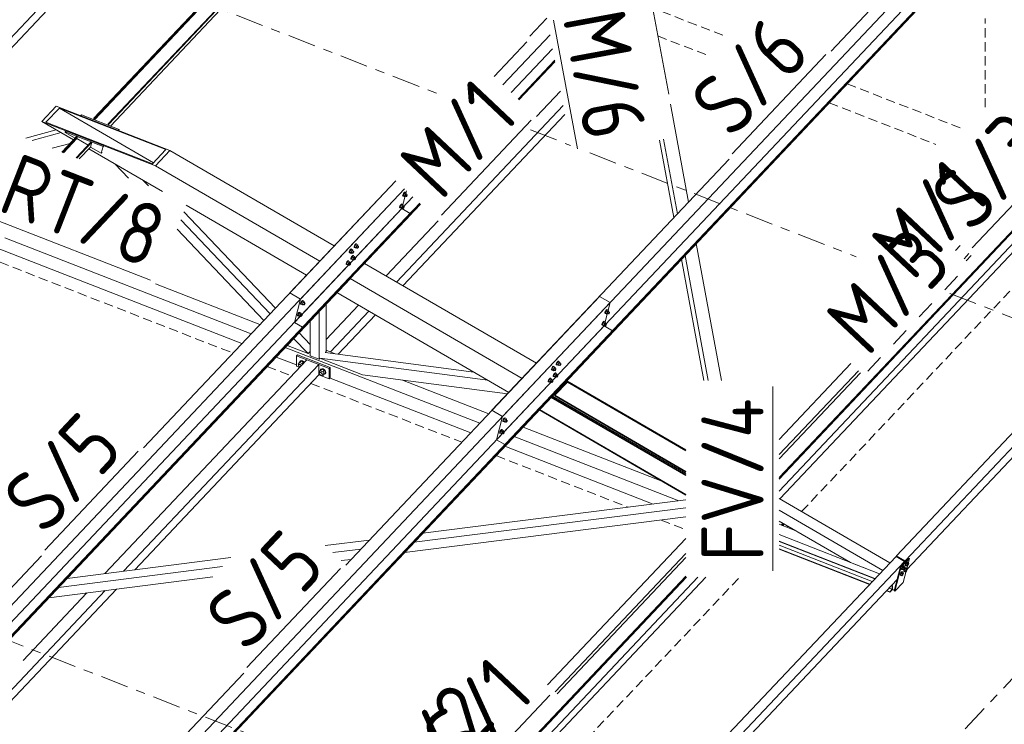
# Model space of a CAD drawing. Header units: millimetres. Extents: x -681 to 506, y -45 to 794.
# Tile 261 of 265: x 306 to 370, y 389 to 435. Entities that reach past the tile are written whole.
import ezdxf

# ---------------------------------------------------------------- set-up
doc = ezdxf.new("R2010")
doc.units = ezdxf.units.MM
doc.header["$LTSCALE"] = 0.6
for name, pattern in [('VERDECKT2', [1.5, 1, -0.5]), ('XKITLINE00', [0]), ('XKITLINE02', [4, 2, -2]), ('XKITLINE03', [6, 3, -1, 1, -1])]:
    doc.linetypes.add(name, pattern=pattern)
for name, color, linetype, lineweight in [('Bolt', 7, 'Continuous', 0), ('Part', 2, 'Continuous', 0), ('PartMark', 3, 'Continuous', 0), ('S-GRID', 1, 'Continuous', 0)]:
    doc.layers.add(name, color=color, linetype=linetype, lineweight=lineweight)
doc.styles.add('ISOCPEUR', font='ISOCPEUR.TTF')

msp = doc.modelspace()

# ---------------------------------------------------------------- linework, layer by layer
at = {"layer": 'Bolt', "color": 3, "linetype": 'XKITLINE00', "lineweight": 0}
for p, q in [((330.951, 423.194), (330.954, 423.23)), ((330.951, 423.194), (330.974, 423.181)), ((330.975, 423.285), (330.954, 423.23)), ((330.974, 423.181), (330.977, 423.216)), ((330.991, 423.174), (330.974, 423.181)), ((331.009, 423.345), (330.975, 423.285)), ((330.977, 423.216), (330.998, 423.271)), ((331.033, 423.328), (330.983, 423.222)), ((331.076, 423.168), (330.983, 423.222)), ((330.983, 423.222), (330.996, 423.184)), ((331, 423.181), (330.991, 423.174)), ((330.996, 423.184), (331.088, 423.13)), ((330.998, 423.271), (331.032, 423.331)), ((331.046, 423.394), (331.009, 423.345)), ((331.032, 423.331), (331.07, 423.38)), ((331.096, 423.395), (331.033, 423.328)), ((331.126, 423.274), (331.033, 423.328)), ((331.078, 423.418), (331.046, 423.394)), ((331.07, 423.38), (331.101, 423.405)), ((331.076, 423.168), (331.126, 423.274)), ((331.076, 423.168), (331.088, 423.13)), ((331.094, 423.412), (331.078, 423.418)), ((331.088, 423.13), (331.125, 423.168)), ((331.094, 423.412), (331.118, 423.398)), ((331.096, 423.395), (331.189, 423.341)), ((331.101, 423.405), (331.118, 423.398)), ((331.103, 423.181), (331.177, 423.138)), ((331.118, 423.398), (331.117, 423.383)), ((331.189, 423.341), (331.126, 423.274)), ((331.175, 423.29), (331.249, 423.247)), ((331.177, 423.138), (331.179, 423.156)), ((331.186, 423.135), (331.177, 423.138)), ((331.179, 423.156), (331.189, 423.183)), ((331.201, 423.147), (331.186, 423.135)), ((331.202, 423.302), (331.189, 423.341)), ((331.189, 423.183), (331.206, 423.213)), ((331.191, 423.28), (331.202, 423.302)), ((331.22, 423.171), (331.201, 423.147)), ((331.206, 423.213), (331.225, 423.238)), ((331.237, 423.201), (331.22, 423.171)), ((331.225, 423.238), (331.241, 423.25)), ((331.248, 423.229), (331.237, 423.201)), ((331.241, 423.25), (331.249, 423.247)), ((331.249, 423.247), (331.248, 423.229)), ((330.753, 422.439), (330.756, 422.474)), ((330.777, 422.529), (330.756, 422.474)), ((330.811, 422.589), (330.777, 422.529)), ((330.777, 422.425), (330.779, 422.461)), ((330.779, 422.461), (330.8, 422.516)), ((330.836, 422.572), (330.785, 422.467)), ((330.878, 422.413), (330.785, 422.467)), ((330.785, 422.467), (330.798, 422.429)), ((330.8, 422.516), (330.834, 422.576)), ((330.849, 422.638), (330.811, 422.589)), ((330.834, 422.576), (330.872, 422.625)), ((330.899, 422.639), (330.836, 422.572)), ((330.928, 422.518), (330.836, 422.572)), ((330.88, 422.662), (330.849, 422.638)), ((330.872, 422.625), (330.904, 422.649)), ((330.878, 422.413), (330.928, 422.518)), ((330.897, 422.656), (330.88, 422.662)), ((330.897, 422.656), (330.92, 422.643)), ((330.899, 422.639), (330.992, 422.585)), ((330.904, 422.649), (330.92, 422.643)), ((330.92, 422.643), (330.919, 422.627)), ((330.992, 422.585), (330.928, 422.518)), ((330.977, 422.534), (331.052, 422.491)), ((331.005, 422.547), (330.992, 422.585)), ((330.994, 422.525), (331.005, 422.547)), ((331.009, 422.458), (331.028, 422.482)), ((331.028, 422.482), (331.043, 422.494)), ((331.05, 422.473), (331.04, 422.446)), ((331.043, 422.494), (331.052, 422.491)), ((331.052, 422.491), (331.05, 422.473)), ((330.753, 422.439), (330.777, 422.425)), ((330.793, 422.419), (330.777, 422.425)), ((330.803, 422.426), (330.793, 422.419)), ((330.798, 422.429), (330.891, 422.375)), ((330.878, 422.413), (330.891, 422.375)), ((330.891, 422.375), (330.927, 422.413)), ((330.905, 422.426), (330.98, 422.382)), ((330.98, 422.382), (330.981, 422.4)), ((330.988, 422.379), (330.98, 422.382)), ((330.981, 422.4), (330.992, 422.428)), ((331.004, 422.391), (330.988, 422.379)), ((330.992, 422.428), (331.009, 422.458)), ((331.023, 422.416), (331.004, 422.391)), ((331.04, 422.446), (331.023, 422.416)), ((327.848, 419.972), (327.826, 419.917)), ((327.882, 420.032), (327.848, 419.972)), ((327.85, 419.904), (327.871, 419.959)), ((327.906, 420.015), (327.856, 419.91)), ((327.871, 419.959), (327.905, 420.019)), ((327.919, 420.081), (327.882, 420.032)), ((327.905, 420.019), (327.943, 420.068)), ((327.969, 420.082), (327.906, 420.015)), ((327.999, 419.961), (327.906, 420.015)), ((327.951, 420.106), (327.919, 420.081)), ((327.943, 420.068), (327.974, 420.092)), ((327.949, 419.856), (327.999, 419.961)), ((327.967, 420.099), (327.951, 420.106)), ((327.967, 420.099), (327.991, 420.086)), ((327.969, 420.082), (328.062, 420.028)), ((327.974, 420.092), (327.991, 420.086)), ((327.991, 420.086), (327.99, 420.07)), ((328.062, 420.028), (327.999, 419.961)), ((328.048, 419.977), (328.122, 419.934)), ((328.075, 419.99), (328.062, 420.028)), ((328.064, 419.968), (328.075, 419.99)), ((328.098, 419.925), (328.114, 419.937)), ((328.114, 419.937), (328.122, 419.934)), ((328.122, 419.934), (328.121, 419.916)), ((327.507, 419.546), (327.509, 419.581)), ((327.507, 419.546), (327.53, 419.532)), ((327.531, 419.636), (327.509, 419.581)), ((327.53, 419.532), (327.533, 419.568)), ((327.547, 419.526), (327.53, 419.532)), ((327.565, 419.696), (327.531, 419.636)), ((327.533, 419.568), (327.554, 419.623)), ((327.589, 419.679), (327.539, 419.574)), ((327.632, 419.52), (327.539, 419.574)), ((327.539, 419.574), (327.551, 419.536)), ((327.556, 419.533), (327.547, 419.526)), ((327.551, 419.536), (327.644, 419.482)), ((327.554, 419.623), (327.588, 419.683)), ((327.602, 419.745), (327.565, 419.696)), ((327.588, 419.683), (327.626, 419.732)), ((327.652, 419.746), (327.589, 419.679)), ((327.682, 419.625), (327.589, 419.679)), ((327.634, 419.77), (327.602, 419.745)), ((327.626, 419.732), (327.657, 419.756)), ((327.632, 419.52), (327.682, 419.625)), ((327.632, 419.52), (327.644, 419.482)), ((327.65, 419.763), (327.634, 419.77)), ((327.644, 419.482), (327.681, 419.52)), ((327.65, 419.763), (327.674, 419.75)), ((327.652, 419.746), (327.745, 419.692)), ((327.657, 419.756), (327.674, 419.75)), ((327.659, 419.533), (327.733, 419.49)), ((327.674, 419.75), (327.672, 419.735)), ((327.745, 419.692), (327.682, 419.625)), ((327.722, 419.326), (327.684, 419.277)), ((327.707, 419.263), (327.745, 419.312)), ((327.772, 419.327), (327.709, 419.26)), ((327.753, 419.35), (327.722, 419.326)), ((327.731, 419.642), (327.805, 419.598)), ((327.733, 419.49), (327.734, 419.507)), ((327.742, 419.486), (327.733, 419.49)), ((327.734, 419.507), (327.745, 419.535)), ((327.757, 419.499), (327.742, 419.486)), ((327.758, 419.654), (327.745, 419.692)), ((327.745, 419.535), (327.762, 419.565)), ((327.745, 419.312), (327.776, 419.337)), ((327.747, 419.632), (327.758, 419.654)), ((327.77, 419.344), (327.753, 419.35)), ((327.776, 419.523), (327.757, 419.499)), ((327.762, 419.565), (327.781, 419.589)), ((327.77, 419.344), (327.793, 419.33)), ((327.772, 419.327), (327.865, 419.273)), ((327.793, 419.553), (327.776, 419.523)), ((327.776, 419.337), (327.793, 419.33)), ((327.781, 419.589), (327.797, 419.602)), ((327.793, 419.33), (327.792, 419.315)), ((327.804, 419.581), (327.793, 419.553)), ((327.797, 419.602), (327.805, 419.598)), ((327.805, 419.598), (327.804, 419.581)), ((327.824, 419.882), (327.826, 419.917)), ((327.824, 419.882), (327.847, 419.868)), ((327.847, 419.868), (327.85, 419.904)), ((327.864, 419.862), (327.847, 419.868)), ((327.949, 419.856), (327.856, 419.91)), ((327.856, 419.91), (327.868, 419.872)), ((327.873, 419.869), (327.864, 419.862)), ((327.868, 419.872), (327.961, 419.818)), ((327.949, 419.856), (327.961, 419.818)), ((327.961, 419.818), (327.998, 419.856)), ((327.976, 419.869), (328.05, 419.825)), ((328.05, 419.825), (328.052, 419.843)), ((328.059, 419.822), (328.05, 419.825)), ((328.052, 419.843), (328.062, 419.871)), ((328.074, 419.835), (328.059, 419.822)), ((328.062, 419.871), (328.079, 419.901)), ((328.093, 419.859), (328.074, 419.835)), ((328.079, 419.901), (328.098, 419.925)), ((328.11, 419.889), (328.093, 419.859)), ((328.121, 419.916), (328.11, 419.889)), ((327.309, 418.79), (327.312, 418.826)), ((327.309, 418.79), (327.333, 418.777)), ((327.333, 418.881), (327.312, 418.826)), ((327.367, 418.941), (327.333, 418.881)), ((327.333, 418.777), (327.335, 418.812)), ((327.349, 418.77), (327.333, 418.777)), ((327.335, 418.812), (327.356, 418.867)), ((327.391, 418.924), (327.341, 418.819)), ((327.434, 418.765), (327.341, 418.819)), ((327.341, 418.819), (327.354, 418.78)), ((327.359, 418.778), (327.349, 418.77)), ((327.354, 418.78), (327.447, 418.726)), ((327.356, 418.867), (327.39, 418.927)), ((327.405, 418.99), (327.367, 418.941)), ((327.39, 418.927), (327.428, 418.976)), ((327.455, 418.991), (327.391, 418.924)), ((327.484, 418.87), (327.391, 418.924)), ((327.436, 419.014), (327.405, 418.99)), ((327.428, 418.976), (327.459, 419.001)), ((327.434, 418.765), (327.484, 418.87)), ((327.434, 418.765), (327.447, 418.726)), ((327.453, 419.008), (327.436, 419.014)), ((327.447, 418.726), (327.483, 418.765)), ((327.453, 419.008), (327.476, 418.994)), ((327.455, 418.991), (327.548, 418.937)), ((327.459, 419.001), (327.476, 418.994)), ((327.461, 418.777), (327.536, 418.734)), ((327.476, 418.994), (327.475, 418.979)), ((327.548, 418.937), (327.484, 418.87)), ((327.533, 418.886), (327.607, 418.843)), ((327.536, 418.734), (327.537, 418.752)), ((327.544, 418.731), (327.536, 418.734)), ((327.537, 418.752), (327.548, 418.779)), ((327.56, 418.743), (327.544, 418.731)), ((327.56, 418.899), (327.548, 418.937)), ((327.548, 418.779), (327.565, 418.809)), ((327.55, 418.876), (327.56, 418.899)), ((327.579, 418.768), (327.56, 418.743)), ((327.565, 418.809), (327.583, 418.834)), ((327.596, 418.798), (327.579, 418.768)), ((327.583, 418.834), (327.599, 418.846)), ((327.606, 418.825), (327.596, 418.798)), ((327.599, 418.846), (327.607, 418.843)), ((327.607, 418.843), (327.606, 418.825)), ((327.626, 419.126), (327.629, 419.162)), ((327.626, 419.126), (327.65, 419.113)), ((327.65, 419.217), (327.629, 419.162)), ((327.684, 419.277), (327.65, 419.217)), ((327.65, 419.113), (327.652, 419.148)), ((327.666, 419.106), (327.65, 419.113)), ((327.652, 419.148), (327.673, 419.203)), ((327.709, 419.26), (327.658, 419.154)), ((327.751, 419.101), (327.658, 419.154)), ((327.658, 419.154), (327.671, 419.116)), ((327.676, 419.114), (327.666, 419.106)), ((327.671, 419.116), (327.764, 419.062)), ((327.673, 419.203), (327.707, 419.263)), ((327.801, 419.206), (327.709, 419.26)), ((327.751, 419.101), (327.801, 419.206)), ((327.751, 419.101), (327.764, 419.062)), ((327.764, 419.062), (327.8, 419.101)), ((327.778, 419.113), (327.853, 419.07)), ((327.865, 419.273), (327.801, 419.206)), ((327.85, 419.222), (327.924, 419.179)), ((327.853, 419.07), (327.854, 419.088)), ((327.861, 419.067), (327.853, 419.07)), ((327.854, 419.088), (327.865, 419.115)), ((327.877, 419.079), (327.861, 419.067)), ((327.878, 419.234), (327.865, 419.273)), ((327.865, 419.115), (327.882, 419.145)), ((327.867, 419.212), (327.878, 419.234)), ((327.896, 419.103), (327.877, 419.079)), ((327.882, 419.145), (327.9, 419.17)), ((327.913, 419.133), (327.896, 419.103)), ((327.9, 419.17), (327.916, 419.182)), ((327.923, 419.161), (327.913, 419.133)), ((327.916, 419.182), (327.924, 419.179)), ((327.924, 419.179), (327.923, 419.161)), ((324.38, 416.233), (324.382, 416.269)), ((324.38, 416.233), (324.403, 416.22)), ((324.404, 416.324), (324.382, 416.269)), ((324.403, 416.22), (324.406, 416.255)), ((324.42, 416.214), (324.403, 416.22)), ((324.437, 416.384), (324.404, 416.324)), ((324.406, 416.255), (324.427, 416.311)), ((324.462, 416.367), (324.412, 416.262)), ((324.504, 416.208), (324.412, 416.262)), ((324.412, 416.262), (324.424, 416.223)), ((324.429, 416.221), (324.42, 416.214)), ((324.424, 416.223), (324.517, 416.17)), ((324.427, 416.311), (324.461, 416.371)), ((324.475, 416.433), (324.437, 416.384)), ((324.461, 416.371), (324.498, 416.419)), ((324.525, 416.434), (324.462, 416.367)), ((324.555, 416.313), (324.462, 416.367)), ((324.507, 416.457), (324.475, 416.433)), ((324.498, 416.419), (324.53, 416.444)), ((324.504, 416.208), (324.555, 416.313)), ((324.504, 416.208), (324.517, 416.17)), ((324.523, 416.451), (324.507, 416.457)), ((324.517, 416.17), (324.553, 416.208)), ((324.523, 416.451), (324.547, 416.437)), ((324.525, 416.434), (324.618, 416.38)), ((324.53, 416.444), (324.547, 416.437)), ((324.532, 416.22), (324.606, 416.177)), ((324.547, 416.437), (324.545, 416.422)), ((324.618, 416.38), (324.555, 416.313)), ((324.604, 416.329), (324.678, 416.286)), ((324.606, 416.177), (324.607, 416.195)), ((324.614, 416.174), (324.606, 416.177)), ((324.607, 416.195), (324.618, 416.223)), ((324.63, 416.186), (324.614, 416.174)), ((324.631, 416.342), (324.618, 416.38)), ((324.618, 416.223), (324.635, 416.253)), ((324.62, 416.319), (324.631, 416.342)), ((324.649, 416.211), (324.63, 416.186)), ((324.635, 416.253), (324.654, 416.277)), ((324.666, 416.241), (324.649, 416.211)), ((324.654, 416.277), (324.67, 416.289)), ((324.677, 416.268), (324.666, 416.241)), ((324.67, 416.289), (324.678, 416.286)), ((324.678, 416.286), (324.677, 416.268)), ((324.182, 415.478), (324.185, 415.513)), ((324.206, 415.569), (324.185, 415.513)), ((324.24, 415.629), (324.206, 415.569)), ((324.206, 415.464), (324.208, 415.5)), ((324.208, 415.5), (324.229, 415.555)), ((324.264, 415.611), (324.214, 415.506)), ((324.307, 415.452), (324.214, 415.506)), ((324.214, 415.506), (324.227, 415.468)), ((324.229, 415.555), (324.263, 415.615)), ((324.278, 415.677), (324.24, 415.629)), ((324.263, 415.615), (324.301, 415.664)), ((324.328, 415.678), (324.264, 415.611)), ((324.357, 415.558), (324.264, 415.611)), ((324.309, 415.702), (324.278, 415.677)), ((324.301, 415.664), (324.332, 415.688)), ((324.307, 415.452), (324.357, 415.558)), ((324.326, 415.695), (324.309, 415.702)), ((324.326, 415.695), (324.349, 415.682)), ((324.328, 415.678), (324.421, 415.625)), ((324.332, 415.688), (324.349, 415.682)), ((324.349, 415.682), (324.348, 415.667)), ((324.421, 415.625), (324.357, 415.558)), ((324.406, 415.574), (324.48, 415.53)), ((324.433, 415.586), (324.421, 415.625)), ((324.421, 415.467), (324.438, 415.497)), ((324.423, 415.564), (324.433, 415.586)), ((324.438, 415.497), (324.456, 415.521)), ((324.456, 415.521), (324.472, 415.534)), ((324.479, 415.513), (324.469, 415.485)), ((324.472, 415.534), (324.48, 415.53)), ((324.48, 415.53), (324.479, 415.513)), ((343.959, 415.643), (343.962, 415.678)), ((343.959, 415.643), (343.982, 415.629)), ((343.983, 415.733), (343.962, 415.678)), ((343.982, 415.629), (343.985, 415.665)), ((343.999, 415.623), (343.982, 415.629)), ((344.017, 415.793), (343.983, 415.733)), ((343.985, 415.665), (344.006, 415.72)), ((344.041, 415.776), (343.991, 415.671)), ((344.084, 415.617), (343.991, 415.671)), ((343.991, 415.671), (344.004, 415.633)), ((344.008, 415.63), (343.999, 415.623)), ((344.004, 415.633), (344.097, 415.579)), ((344.006, 415.72), (344.04, 415.78)), ((344.054, 415.842), (344.017, 415.793)), ((344.04, 415.78), (344.078, 415.829)), ((344.104, 415.843), (344.041, 415.776)), ((344.134, 415.722), (344.041, 415.776)), ((344.086, 415.867), (344.054, 415.842)), ((344.078, 415.829), (344.109, 415.853)), ((344.084, 415.617), (344.134, 415.722)), ((344.084, 415.617), (344.097, 415.579)), ((344.102, 415.86), (344.086, 415.867)), ((344.097, 415.579), (344.133, 415.617)), ((344.102, 415.86), (344.126, 415.847)), ((344.104, 415.843), (344.197, 415.789)), ((344.109, 415.853), (344.126, 415.847)), ((344.111, 415.63), (344.185, 415.587)), ((344.126, 415.847), (344.125, 415.832)), ((344.197, 415.789), (344.134, 415.722)), ((344.183, 415.739), (344.257, 415.695)), ((344.185, 415.587), (344.187, 415.604)), ((344.194, 415.583), (344.185, 415.587)), ((344.187, 415.604), (344.197, 415.632)), ((344.209, 415.596), (344.194, 415.583)), ((344.21, 415.751), (344.197, 415.789)), ((344.197, 415.632), (344.214, 415.662)), ((344.199, 415.729), (344.21, 415.751)), ((344.228, 415.62), (344.209, 415.596)), ((344.214, 415.662), (344.233, 415.686)), ((344.245, 415.65), (344.228, 415.62)), ((344.233, 415.686), (344.249, 415.699)), ((344.256, 415.678), (344.245, 415.65)), ((344.249, 415.699), (344.257, 415.695)), ((344.257, 415.695), (344.256, 415.678)), ((324.182, 415.478), (324.206, 415.464)), ((324.222, 415.458), (324.206, 415.464)), ((324.231, 415.465), (324.222, 415.458)), ((324.227, 415.468), (324.32, 415.414)), ((324.307, 415.452), (324.32, 415.414)), ((324.32, 415.414), (324.356, 415.452)), ((324.334, 415.465), (324.409, 415.422)), ((324.409, 415.422), (324.41, 415.439)), ((324.417, 415.419), (324.409, 415.422)), ((324.41, 415.439), (324.421, 415.467)), ((324.433, 415.431), (324.417, 415.419)), ((324.452, 415.455), (324.433, 415.431)), ((324.469, 415.485), (324.452, 415.455)), ((343.761, 414.887), (343.764, 414.923)), ((343.761, 414.887), (343.785, 414.874)), ((343.785, 414.978), (343.764, 414.923)), ((343.819, 415.038), (343.785, 414.978)), ((343.785, 414.874), (343.787, 414.909)), ((343.801, 414.867), (343.785, 414.874)), ((343.787, 414.909), (343.808, 414.964)), ((343.844, 415.021), (343.793, 414.916)), ((343.886, 414.862), (343.793, 414.916)), ((343.793, 414.916), (343.806, 414.877)), ((343.811, 414.875), (343.801, 414.867)), ((343.806, 414.877), (343.899, 414.823)), ((343.808, 414.964), (343.842, 415.024)), ((343.857, 415.087), (343.819, 415.038)), ((343.842, 415.024), (343.88, 415.073)), ((343.907, 415.088), (343.844, 415.021)), ((343.937, 414.967), (343.844, 415.021)), ((343.888, 415.111), (343.857, 415.087)), ((343.88, 415.073), (343.912, 415.098)), ((343.886, 414.862), (343.937, 414.967)), ((343.886, 414.862), (343.899, 414.823)), ((343.905, 415.105), (343.888, 415.111)), ((343.899, 414.823), (343.935, 414.862)), ((343.905, 415.105), (343.928, 415.091)), ((343.907, 415.088), (344, 415.034)), ((343.912, 415.098), (343.928, 415.091)), ((343.914, 414.874), (343.988, 414.831)), ((343.928, 415.091), (343.927, 415.076)), ((344, 415.034), (343.937, 414.967)), ((343.985, 414.983), (344.06, 414.94)), ((343.989, 414.849), (344, 414.876)), ((344.013, 414.996), (344, 415.034)), ((344, 414.876), (344.017, 414.906)), ((344.002, 414.973), (344.013, 414.996)), ((344.031, 414.865), (344.012, 414.84)), ((344.017, 414.906), (344.036, 414.931)), ((344.048, 414.895), (344.031, 414.865)), ((344.036, 414.931), (344.051, 414.943)), ((344.058, 414.922), (344.048, 414.895)), ((344.051, 414.943), (344.06, 414.94)), ((344.06, 414.94), (344.058, 414.922)), ((343.988, 414.831), (343.989, 414.849)), ((343.996, 414.828), (343.988, 414.831)), ((344.012, 414.84), (343.996, 414.828)), ((324.238, 412.357), (324.32, 412.452)), ((324.268, 412.299), (324.238, 412.357)), ((324.274, 412.318), (324.32, 412.367)), ((324.274, 412.318), (324.309, 412.336)), ((324.309, 412.336), (324.357, 412.329)), ((324.319, 412.459), (324.343, 412.528)), ((324.321, 412.453), (324.319, 412.459)), ((324.32, 412.452), (324.413, 412.55)), ((324.485, 412.388), (324.32, 412.452)), ((324.343, 412.528), (324.407, 412.561)), ((324.343, 412.528), (324.36, 412.547)), ((324.357, 412.329), (324.404, 412.299)), ((324.424, 412.579), (324.36, 412.547)), ((324.407, 412.561), (324.495, 412.548)), ((324.577, 412.486), (324.413, 412.55)), ((324.512, 412.566), (324.424, 412.579)), ((324.485, 412.388), (324.577, 412.486)), ((324.512, 412.336), (324.485, 412.388)), ((324.495, 412.548), (324.583, 412.492)), ((324.6, 412.511), (324.512, 412.566)), ((324.604, 412.433), (324.577, 412.486)), ((324.583, 412.492), (324.618, 412.448)), ((324.635, 412.466), (324.6, 412.511)), ((340.832, 412.33), (340.835, 412.366)), ((340.832, 412.33), (340.855, 412.317)), ((340.856, 412.421), (340.835, 412.366)), ((340.855, 412.317), (340.858, 412.352)), ((340.89, 412.481), (340.856, 412.421)), ((340.858, 412.352), (340.879, 412.408)), ((340.914, 412.464), (340.864, 412.359)), ((340.957, 412.305), (340.864, 412.359)), ((340.864, 412.359), (340.877, 412.32)), ((340.879, 412.408), (340.913, 412.468)), ((340.927, 412.53), (340.89, 412.481)), ((340.913, 412.468), (340.951, 412.516)), ((340.977, 412.531), (340.914, 412.464)), ((341.007, 412.41), (340.914, 412.464)), ((340.959, 412.554), (340.927, 412.53)), ((340.951, 412.516), (340.982, 412.541)), ((340.957, 412.305), (341.007, 412.41)), ((340.975, 412.548), (340.959, 412.554)), ((340.975, 412.548), (340.999, 412.534)), ((340.977, 412.531), (341.07, 412.477)), ((340.982, 412.541), (340.999, 412.534)), ((340.999, 412.534), (340.998, 412.519)), ((341.07, 412.477), (341.007, 412.41)), ((341.056, 412.426), (341.13, 412.383)), ((341.083, 412.439), (341.07, 412.477)), ((341.07, 412.319), (341.087, 412.349)), ((341.072, 412.416), (341.083, 412.439)), ((341.087, 412.349), (341.106, 412.374)), ((341.118, 412.338), (341.101, 412.308)), ((341.106, 412.374), (341.122, 412.386)), ((341.129, 412.365), (341.118, 412.338)), ((341.122, 412.386), (341.13, 412.383)), ((341.13, 412.383), (341.129, 412.365)), ((324.262, 412.281), (324.274, 412.318)), ((324.274, 412.233), (324.262, 412.281)), ((324.309, 412.189), (324.274, 412.233)), ((324.349, 412.163), (324.309, 412.189)), ((324.404, 412.299), (324.437, 412.256)), ((325.568, 411.838), (325.65, 411.934)), ((325.598, 411.78), (325.568, 411.838)), ((325.591, 411.762), (325.604, 411.8)), ((325.604, 411.715), (325.591, 411.762)), ((325.604, 411.8), (325.65, 411.849)), ((325.604, 411.8), (325.639, 411.817)), ((325.639, 411.67), (325.604, 411.715)), ((325.639, 411.817), (325.686, 411.81)), ((325.649, 411.94), (325.673, 412.01)), ((325.651, 411.934), (325.649, 411.94)), ((325.65, 411.934), (325.743, 412.031)), ((325.65, 411.934), (325.815, 411.869)), ((325.673, 412.01), (325.737, 412.042)), ((325.673, 412.01), (325.69, 412.028)), ((325.686, 411.81), (325.734, 411.78)), ((325.754, 412.061), (325.69, 412.028)), ((325.734, 411.78), (325.769, 411.736)), ((325.737, 412.042), (325.825, 412.029)), ((325.907, 411.967), (325.743, 412.031)), ((325.842, 412.047), (325.754, 412.061)), ((325.769, 411.736), (325.781, 411.688)), ((325.769, 411.65), (325.815, 411.699)), ((325.815, 411.869), (325.907, 411.967)), ((325.815, 411.869), (325.897, 411.71)), ((325.815, 411.614), (325.907, 411.712)), ((325.815, 411.614), (325.897, 411.71)), ((325.825, 412.029), (325.913, 411.974)), ((325.93, 411.992), (325.842, 412.047)), ((325.897, 411.71), (325.989, 411.807)), ((325.913, 411.701), (325.899, 411.703)), ((325.989, 411.807), (325.907, 411.967)), ((325.907, 411.712), (325.989, 411.807)), ((325.913, 411.974), (325.977, 411.891)), ((325.977, 411.733), (325.913, 411.701)), ((325.994, 411.909), (325.93, 411.992)), ((325.977, 411.891), (326.001, 411.803)), ((326.001, 411.803), (325.977, 411.733)), ((325.977, 411.733), (325.994, 411.752)), ((326.018, 411.821), (325.994, 411.909)), ((325.994, 411.752), (326.018, 411.821)), ((340.515, 411.995), (340.517, 412.03)), ((340.515, 411.995), (340.538, 411.981)), ((340.539, 412.085), (340.517, 412.03)), ((340.538, 411.981), (340.541, 412.017)), ((340.555, 411.975), (340.538, 411.981)), ((340.573, 412.145), (340.539, 412.085)), ((340.541, 412.017), (340.562, 412.072)), ((340.597, 412.128), (340.547, 412.023)), ((340.64, 411.969), (340.547, 412.023)), ((340.547, 412.023), (340.56, 411.985)), ((340.564, 411.982), (340.555, 411.975)), ((340.56, 411.985), (340.652, 411.931)), ((340.562, 412.072), (340.596, 412.132)), ((340.61, 412.194), (340.573, 412.145)), ((340.596, 412.132), (340.634, 412.18)), ((340.66, 412.195), (340.597, 412.128)), ((340.69, 412.074), (340.597, 412.128)), ((340.642, 412.218), (340.61, 412.194)), ((340.634, 412.18), (340.665, 412.205)), ((340.64, 411.969), (340.69, 412.074)), ((340.64, 411.969), (340.652, 411.931)), ((340.658, 412.212), (340.642, 412.218)), ((340.652, 411.931), (340.689, 411.969)), ((340.658, 412.212), (340.682, 412.199)), ((340.692, 411.725), (340.658, 411.665)), ((340.66, 412.195), (340.753, 412.141)), ((340.665, 412.205), (340.682, 412.199)), ((340.717, 411.708), (340.666, 411.603)), ((340.667, 411.981), (340.741, 411.938)), ((340.682, 412.199), (340.681, 412.183)), ((340.681, 411.652), (340.715, 411.712)), ((340.753, 412.141), (340.69, 412.074)), ((340.73, 411.774), (340.692, 411.725)), ((340.715, 411.712), (340.753, 411.761)), ((340.78, 411.775), (340.717, 411.708)), ((340.809, 411.654), (340.717, 411.708)), ((340.761, 411.799), (340.73, 411.774)), ((340.739, 412.09), (340.813, 412.047)), ((340.741, 411.938), (340.743, 411.956)), ((340.75, 411.935), (340.741, 411.938)), ((340.743, 411.956), (340.753, 411.984)), ((340.765, 411.947), (340.75, 411.935)), ((340.766, 412.103), (340.753, 412.141)), ((340.753, 411.984), (340.77, 412.014)), ((340.753, 411.761), (340.785, 411.785)), ((340.755, 412.081), (340.766, 412.103)), ((340.778, 411.792), (340.761, 411.799)), ((340.784, 411.972), (340.765, 411.947)), ((340.77, 412.014), (340.789, 412.038)), ((340.778, 411.792), (340.801, 411.779)), ((340.78, 411.775), (340.873, 411.721)), ((340.801, 412.002), (340.784, 411.972)), ((340.785, 411.785), (340.801, 411.779)), ((340.789, 412.038), (340.805, 412.05)), ((340.801, 411.779), (340.8, 411.764)), ((340.812, 412.029), (340.801, 412.002)), ((340.805, 412.05), (340.813, 412.047)), ((340.873, 411.721), (340.809, 411.654)), ((340.813, 412.047), (340.812, 412.029)), ((340.872, 412.31), (340.855, 412.317)), ((340.881, 412.318), (340.872, 412.31)), ((340.886, 411.683), (340.873, 411.721)), ((340.877, 412.32), (340.969, 412.266)), ((340.957, 412.305), (340.969, 412.266)), ((340.969, 412.266), (341.006, 412.305)), ((340.984, 412.317), (341.058, 412.274)), ((341.058, 412.274), (341.06, 412.292)), ((341.067, 412.271), (341.058, 412.274)), ((341.06, 412.292), (341.07, 412.319)), ((341.082, 412.283), (341.067, 412.271)), ((341.101, 412.308), (341.082, 412.283)), ((325.686, 411.64), (325.639, 411.67)), ((325.734, 411.633), (325.686, 411.64)), ((325.769, 411.65), (325.734, 411.633)), ((325.748, 411.64), (325.815, 411.614)), ((325.781, 411.688), (325.769, 411.65)), ((340.317, 411.239), (340.32, 411.275)), ((340.317, 411.239), (340.341, 411.226)), ((340.341, 411.33), (340.32, 411.275)), ((340.375, 411.39), (340.341, 411.33)), ((340.341, 411.226), (340.343, 411.261)), ((340.357, 411.219), (340.341, 411.226)), ((340.343, 411.261), (340.364, 411.316)), ((340.4, 411.373), (340.349, 411.267)), ((340.442, 411.213), (340.349, 411.267)), ((340.349, 411.267), (340.362, 411.229)), ((340.367, 411.226), (340.357, 411.219)), ((340.362, 411.229), (340.455, 411.175)), ((340.364, 411.316), (340.398, 411.376)), ((340.413, 411.438), (340.375, 411.39)), ((340.398, 411.376), (340.436, 411.425)), ((340.463, 411.44), (340.4, 411.373)), ((340.492, 411.319), (340.4, 411.373)), ((340.444, 411.463), (340.413, 411.438)), ((340.436, 411.425), (340.468, 411.449)), ((340.442, 411.213), (340.492, 411.319)), ((340.442, 411.213), (340.455, 411.175)), ((340.461, 411.457), (340.444, 411.463)), ((340.455, 411.175), (340.491, 411.213)), ((340.461, 411.457), (340.484, 411.443)), ((340.463, 411.44), (340.556, 411.386)), ((340.468, 411.449), (340.484, 411.443)), ((340.469, 411.226), (340.544, 411.183)), ((340.484, 411.443), (340.483, 411.428)), ((340.556, 411.386), (340.492, 411.319)), ((340.541, 411.335), (340.616, 411.292)), ((340.544, 411.183), (340.545, 411.201)), ((340.552, 411.18), (340.544, 411.183)), ((340.545, 411.201), (340.556, 411.228)), ((340.568, 411.192), (340.552, 411.18)), ((340.569, 411.347), (340.556, 411.386)), ((340.556, 411.228), (340.573, 411.258)), ((340.558, 411.325), (340.569, 411.347)), ((340.587, 411.216), (340.568, 411.192)), ((340.573, 411.258), (340.591, 411.283)), ((340.604, 411.246), (340.587, 411.216)), ((340.591, 411.283), (340.607, 411.295)), ((340.614, 411.274), (340.604, 411.246)), ((340.607, 411.295), (340.616, 411.292)), ((340.616, 411.292), (340.614, 411.274)), ((340.634, 411.575), (340.637, 411.61)), ((340.634, 411.575), (340.658, 411.561)), ((340.658, 411.665), (340.637, 411.61)), ((340.658, 411.561), (340.66, 411.597)), ((340.674, 411.555), (340.658, 411.561)), ((340.66, 411.597), (340.681, 411.652)), ((340.759, 411.549), (340.666, 411.603)), ((340.666, 411.603), (340.679, 411.565)), ((340.684, 411.562), (340.674, 411.555)), ((340.679, 411.565), (340.772, 411.511)), ((340.759, 411.549), (340.809, 411.654)), ((340.759, 411.549), (340.772, 411.511)), ((340.772, 411.511), (340.808, 411.549)), ((340.786, 411.562), (340.861, 411.519)), ((340.858, 411.671), (340.933, 411.627)), ((340.861, 411.519), (340.862, 411.536)), ((340.869, 411.515), (340.861, 411.519)), ((340.862, 411.536), (340.873, 411.564)), ((340.885, 411.528), (340.869, 411.515)), ((340.873, 411.564), (340.89, 411.594)), ((340.875, 411.661), (340.886, 411.683)), ((340.904, 411.552), (340.885, 411.528)), ((340.89, 411.594), (340.909, 411.618)), ((340.921, 411.582), (340.904, 411.552)), ((340.909, 411.618), (340.924, 411.631)), ((340.931, 411.61), (340.921, 411.582)), ((340.924, 411.631), (340.933, 411.627)), ((340.933, 411.627), (340.931, 411.61)), ((337.388, 408.682), (337.39, 408.718)), ((337.388, 408.682), (337.411, 408.669)), ((337.412, 408.773), (337.39, 408.718)), ((337.411, 408.669), (337.414, 408.704)), ((337.428, 408.662), (337.411, 408.669)), ((337.446, 408.833), (337.412, 408.773)), ((337.414, 408.704), (337.435, 408.759)), ((337.47, 408.816), (337.42, 408.71)), ((337.513, 408.656), (337.42, 408.71)), ((337.42, 408.71), (337.432, 408.672)), ((337.437, 408.669), (337.428, 408.662)), ((337.432, 408.672), (337.525, 408.618)), ((337.435, 408.759), (337.469, 408.819)), ((337.483, 408.882), (337.446, 408.833)), ((337.469, 408.819), (337.507, 408.868)), ((337.533, 408.883), (337.47, 408.816)), ((337.563, 408.762), (337.47, 408.816)), ((337.515, 408.906), (337.483, 408.882)), ((337.507, 408.868), (337.538, 408.893)), ((337.513, 408.656), (337.563, 408.762)), ((337.513, 408.656), (337.525, 408.618)), ((337.531, 408.9), (337.515, 408.906)), ((337.525, 408.618), (337.562, 408.656)), ((337.531, 408.9), (337.555, 408.886)), ((337.533, 408.883), (337.626, 408.829)), ((337.538, 408.893), (337.555, 408.886)), ((337.54, 408.669), (337.614, 408.626)), ((337.555, 408.886), (337.553, 408.871)), ((337.626, 408.829), (337.563, 408.762)), ((337.612, 408.778), (337.686, 408.735)), ((337.614, 408.626), (337.616, 408.644)), ((337.623, 408.623), (337.614, 408.626)), ((337.616, 408.644), (337.626, 408.671)), ((337.638, 408.635), (337.623, 408.623)), ((337.639, 408.79), (337.626, 408.829)), ((337.626, 408.671), (337.643, 408.701)), ((337.628, 408.768), (337.639, 408.79)), ((337.657, 408.659), (337.638, 408.635)), ((337.643, 408.701), (337.662, 408.726)), ((337.674, 408.689), (337.657, 408.659)), ((337.662, 408.726), (337.678, 408.738)), ((337.685, 408.717), (337.674, 408.689)), ((337.678, 408.738), (337.686, 408.735)), ((337.686, 408.735), (337.685, 408.717)), ((337.19, 407.927), (337.193, 407.962)), ((337.19, 407.927), (337.214, 407.913)), ((337.214, 408.017), (337.193, 407.962)), ((337.248, 408.077), (337.214, 408.017)), ((337.214, 407.913), (337.216, 407.949)), ((337.23, 407.907), (337.214, 407.913)), ((337.216, 407.949), (337.237, 408.004)), ((337.272, 408.06), (337.222, 407.955)), ((337.315, 407.901), (337.222, 407.955)), ((337.222, 407.955), (337.235, 407.917)), ((337.24, 407.914), (337.23, 407.907)), ((337.235, 407.917), (337.328, 407.863)), ((337.237, 408.004), (337.271, 408.064)), ((337.286, 408.126), (337.248, 408.077)), ((337.271, 408.064), (337.309, 408.113)), ((337.336, 408.127), (337.272, 408.06)), ((337.365, 408.006), (337.272, 408.06)), ((337.317, 408.151), (337.286, 408.126)), ((337.309, 408.113), (337.34, 408.137)), ((337.315, 407.901), (337.365, 408.006)), ((337.315, 407.901), (337.328, 407.863)), ((337.334, 408.144), (337.317, 408.151)), ((337.328, 407.863), (337.364, 407.901)), ((337.334, 408.144), (337.357, 408.131)), ((337.336, 408.127), (337.429, 408.073)), ((337.34, 408.137), (337.357, 408.131)), ((337.342, 407.914), (337.417, 407.87)), ((337.357, 408.131), (337.356, 408.115)), ((337.429, 408.073), (337.365, 408.006)), ((337.414, 408.022), (337.488, 407.979)), ((337.418, 407.888), (337.429, 407.916)), ((337.441, 408.035), (337.429, 408.073)), ((337.429, 407.916), (337.446, 407.946)), ((337.431, 408.013), (337.441, 408.035)), ((337.46, 407.904), (337.441, 407.879)), ((337.446, 407.946), (337.464, 407.97)), ((337.477, 407.934), (337.46, 407.904)), ((337.464, 407.97), (337.48, 407.982)), ((337.487, 407.961), (337.477, 407.934)), ((337.48, 407.982), (337.488, 407.979)), ((337.488, 407.979), (337.487, 407.961)), ((337.417, 407.87), (337.418, 407.888)), ((337.425, 407.867), (337.417, 407.87)), ((337.441, 407.879), (337.425, 407.867)), ((363.186, 399.699), (363.199, 399.713)), ((363.052, 399.193), (363.05, 399.158)), ((363.05, 399.158), (363.073, 399.144)), ((363.074, 399.248), (363.052, 399.193)), ((363.073, 399.144), (363.076, 399.18)), ((363.09, 399.138), (363.073, 399.144)), ((363.108, 399.308), (363.074, 399.248)), ((363.076, 399.18), (363.097, 399.235)), ((363.133, 399.289), (363.085, 399.19)), ((363.085, 399.19), (363.097, 399.153)), ((363.085, 399.19), (363.155, 399.149)), ((363.104, 399.149), (363.09, 399.138)), ((363.097, 399.235), (363.131, 399.295)), ((363.097, 399.153), (363.167, 399.113)), ((363.145, 399.357), (363.108, 399.308)), ((363.131, 399.295), (363.169, 399.344)), ((363.193, 399.353), (363.133, 399.289)), ((363.133, 399.289), (363.202, 399.249)), ((363.177, 399.382), (363.145, 399.357)), ((363.155, 399.149), (363.202, 399.249)), ((363.167, 399.113), (363.155, 399.149)), ((363.227, 399.176), (363.167, 399.113)), ((363.169, 399.344), (363.2, 399.368)), ((363.193, 399.375), (363.177, 399.382)), ((363.184, 399.06), (363.182, 399.024)), ((363.205, 399.115), (363.184, 399.06)), ((363.193, 399.375), (363.217, 399.362)), ((363.193, 399.353), (363.262, 399.312)), ((363.2, 399.368), (363.217, 399.362)), ((363.202, 399.249), (363.262, 399.312)), ((363.239, 399.175), (363.205, 399.115)), ((363.205, 399.011), (363.207, 399.046)), ((363.207, 399.046), (363.229, 399.101)), ((363.217, 399.362), (363.215, 399.34)), ((363.264, 399.156), (363.217, 399.056)), ((363.217, 399.056), (363.229, 399.02)), ((363.217, 399.056), (363.286, 399.016)), ((363.274, 399.276), (363.227, 399.176)), ((363.229, 399.101), (363.263, 399.161)), ((363.277, 399.224), (363.239, 399.175)), ((363.262, 399.312), (363.274, 399.276)), ((363.263, 399.161), (363.3, 399.21)), ((363.324, 399.219), (363.264, 399.156)), ((363.264, 399.156), (363.334, 399.115)), ((363.309, 399.248), (363.277, 399.224)), ((363.283, 399.438), (363.28, 399.402)), ((363.28, 399.402), (363.304, 399.389)), ((363.304, 399.493), (363.283, 399.438)), ((363.286, 399.016), (363.334, 399.115)), ((363.359, 399.043), (363.299, 398.979)), ((363.3, 399.21), (363.332, 399.235)), ((363.338, 399.553), (363.304, 399.493)), ((363.304, 399.389), (363.306, 399.424)), ((363.32, 399.382), (363.304, 399.389)), ((363.306, 399.424), (363.327, 399.479)), ((363.325, 399.242), (363.309, 399.248)), ((363.363, 399.534), (363.316, 399.434)), ((363.316, 399.434), (363.328, 399.398)), ((363.316, 399.434), (363.385, 399.393)), ((363.335, 399.393), (363.32, 399.382)), ((363.324, 399.219), (363.394, 399.179)), ((363.325, 399.242), (363.348, 399.228)), ((363.327, 399.479), (363.361, 399.539)), ((363.328, 399.398), (363.397, 399.357)), ((363.332, 399.235), (363.348, 399.228)), ((363.334, 399.115), (363.394, 399.179)), ((363.376, 399.601), (363.338, 399.553)), ((363.348, 399.228), (363.347, 399.206)), ((363.406, 399.143), (363.359, 399.043)), ((363.361, 399.539), (363.399, 399.588)), ((363.423, 399.597), (363.363, 399.534)), ((363.363, 399.534), (363.433, 399.493)), ((363.407, 399.626), (363.376, 399.601)), ((363.385, 399.393), (363.433, 399.493)), ((363.397, 399.357), (363.385, 399.393)), ((363.394, 399.179), (363.406, 399.143)), ((363.457, 399.421), (363.397, 399.357)), ((363.399, 399.588), (363.431, 399.612)), ((363.424, 399.62), (363.407, 399.626)), ((363.423, 399.597), (363.493, 399.557)), ((363.424, 399.62), (363.447, 399.606)), ((363.431, 399.612), (363.447, 399.606)), ((363.433, 399.493), (363.493, 399.557)), ((363.447, 399.606), (363.446, 399.584)), ((363.505, 399.52), (363.457, 399.421)), ((363.493, 399.557), (363.505, 399.52)), ((362.954, 398.816), (362.951, 398.78)), ((362.951, 398.78), (362.974, 398.767)), ((362.975, 398.871), (362.954, 398.816)), ((362.974, 398.767), (362.977, 398.802)), ((362.991, 398.76), (362.974, 398.767)), ((363.009, 398.931), (362.975, 398.871)), ((362.977, 398.802), (362.998, 398.857)), ((363.034, 398.912), (362.986, 398.812)), ((362.986, 398.812), (362.998, 398.776)), ((362.986, 398.812), (363.056, 398.771)), ((363.005, 398.771), (362.991, 398.76)), ((362.998, 398.857), (363.032, 398.917)), ((362.998, 398.776), (363.068, 398.735)), ((363.047, 398.979), (363.009, 398.931)), ((363.032, 398.917), (363.07, 398.966)), ((363.094, 398.975), (363.034, 398.912)), ((363.034, 398.912), (363.104, 398.871)), ((363.078, 399.004), (363.047, 398.979)), ((363.056, 398.771), (363.104, 398.871)), ((363.068, 398.735), (363.056, 398.771)), ((363.128, 398.799), (363.068, 398.735)), ((363.07, 398.966), (363.101, 398.99)), ((363.095, 398.998), (363.078, 399.004)), ((363.094, 398.975), (363.164, 398.935)), ((363.095, 398.998), (363.118, 398.984)), ((363.101, 398.99), (363.118, 398.984)), ((363.104, 398.871), (363.164, 398.935)), ((363.118, 398.984), (363.116, 398.962)), ((363.176, 398.898), (363.128, 398.799)), ((363.164, 398.935), (363.176, 398.898)), ((363.182, 399.024), (363.205, 399.011)), ((363.222, 399.004), (363.205, 399.011)), ((363.236, 399.016), (363.222, 399.004)), ((363.229, 399.02), (363.299, 398.979)), ((363.299, 398.979), (363.286, 399.016))]:
    msp.add_line(p, q, dxfattribs=at)
at = {"layer": 'Part', "color": 2, "linetype": 'XKITLINE00', "lineweight": 0}
for p, q in [((328.288, 457.224), (297.337, 424.438)), ((298.104, 424.57), (328.288, 456.543)), ((337.217, 454.509), (312.016, 427.813)), ((312.054, 427.798), (337.256, 454.493)), ((312.153, 427.676), (337.413, 454.432)), ((337.385, 408.985), (374.144, 447.923)), ((373.456, 448.322), (358.512, 432.492)), ((374.058, 446.75), (336.994, 407.49)), ((374.66, 446.514), (337.596, 407.253)), ((374.678, 446.503), (337.615, 407.243)), ((340.583, 410.304), (372.285, 443.886)), ((322.397, 440.161), (311.083, 428.176)), ((311.122, 428.161), (322.425, 440.135)), ((322.472, 440.09), (311.129, 428.075)), ((355.17, 404.98), (387.786, 439.529)), ((355.17, 404.963), (387.78, 439.507)), ((348.065, 429.729), (346.546, 437.952)), ((355.17, 405.061), (385.794, 437.501)), ((355.17, 404.188), (385.246, 436.047)), ((385.049, 435.291), (355.212, 403.686)), ((396.85, 435.262), (363.274, 399.695)), ((337.402, 430.333), (340.432, 433.543)), ((338.939, 433.089), (336.839, 430.865)), ((340.599, 432.638), (337.942, 429.824)), ((363.356, 399.127), (394.466, 432.081)), ((340.734, 431.908), (338.378, 429.412)), ((340.739, 431.882), (338.393, 429.398)), ((338.434, 429.359), (340.751, 431.814)), ((339.57, 428.287), (341.103, 429.91)), ((308.669, 428.95), (307.747, 427.973)), ((308.004, 427.915), (308.869, 428.831)), ((308.669, 428.95), (315.979, 426.099)), ((308.869, 428.831), (314.926, 425.314)), ((315.722, 426.158), (308.869, 428.831)), ((330.556, 417.637), (341.273, 428.989)), ((349.347, 422.784), (348.183, 429.092)), ((310.291, 428.402), (310.233, 428.341)), ((310.233, 428.341), (312.661, 427.394)), ((310.233, 428.341), (310.233, 428.34)), ((310.291, 428.402), (312.718, 427.455)), ((311.083, 428.176), (311.063, 428.101)), ((311.083, 428.176), (311.122, 428.161)), ((311.122, 428.161), (311.102, 428.086)), ((330.972, 417.396), (341.378, 428.419)), ((307.747, 427.973), (315.057, 425.122)), ((307.747, 427.973), (309.778, 426.794)), ((308.004, 427.915), (314.858, 425.242)), ((312.016, 427.813), (311.996, 427.737)), ((312.016, 427.813), (312.054, 427.798)), ((312.054, 427.798), (312.035, 427.722)), ((306.704, 426.903), (308.672, 427.436)), ((307.117, 426.742), (308.992, 427.25)), ((309.988, 427.016), (309.026, 425.997)), ((309.065, 425.982), (310.027, 427.001)), ((309.253, 427.303), (309.245, 427.27)), ((309.245, 427.27), (309.88, 426.902)), ((309.311, 427.364), (309.253, 427.303)), ((309.253, 427.303), (311.681, 426.356)), ((309.311, 427.364), (311.739, 426.417)), ((309.988, 427.016), (310.027, 427.001)), ((310.027, 427.001), (309.993, 426.872)), ((312.661, 427.394), (312.718, 427.455)), ((312.661, 427.394), (312.661, 427.393)), ((312.718, 427.455), (312.699, 427.379)), ((308.396, 426.243), (309.554, 426.557)), ((309.993, 426.872), (309.129, 425.957)), ((310.92, 426.653), (309.958, 425.633)), ((309.993, 426.872), (310.726, 426.447)), ((309.997, 425.618), (310.959, 426.638)), ((310.154, 425.557), (310.877, 426.324)), ((310.876, 426.323), (311.567, 425.922)), ((310.959, 426.638), (310.877, 426.324)), ((310.92, 426.653), (310.959, 426.638)), ((311.681, 426.356), (311.567, 425.922)), ((311.681, 426.356), (311.739, 426.417)), ((348.4, 421.781), (347.478, 426.775)), ((348.626, 422.02), (347.739, 426.823)), ((310.775, 426.216), (315.505, 423.47)), ((311.567, 425.922), (311.625, 425.982)), ((314.858, 425.242), (315.722, 426.158)), ((315.979, 426.099), (315.057, 425.122)), ((315.979, 426.099), (326.548, 419.964)), ((313.326, 424.32), (312.445, 425.246)), ((315.057, 425.122), (325.626, 418.987)), ((351.947, 425.538), (336.698, 409.385)), ((314.606, 423.821), (314.242, 424.203)), ((330.511, 424.161), (314.291, 406.98)), ((330.511, 424.161), (323.69, 416.936)), ((304.366, 395.339), (331.074, 423.63)), ((331.613, 423.12), (323.986, 415.041)), ((324.377, 416.537), (331.074, 423.63)), ((331.202, 423.509), (330.903, 422.368)), ((317.037, 422.581), (324.777, 418.087)), ((332.05, 422.708), (324.588, 414.805)), ((332.065, 422.694), (324.607, 414.794)), ((327.574, 417.856), (332.106, 422.655)), ((330.903, 422.368), (304.906, 394.829)), ((331.505, 422.132), (305.342, 394.417)), ((331.524, 422.121), (305.357, 394.403)), ((322.773, 415.964), (316.875, 422.165)), ((327.574, 417.856), (331.494, 422.008)), ((331.436, 422.059), (330.903, 422.368)), ((331.494, 422.008), (331.524, 422.121)), ((331.524, 422.121), (331.505, 422.132)), ((322.427, 415.598), (316.673, 421.647)), ((329.885, 418.027), (333.242, 421.583)), ((322.026, 415.173), (316.439, 421.047)), ((305.356, 420.475), (321.197, 414.296)), ((351.467, 411.308), (349.841, 420.112)), ((304.768, 419.853), (320.61, 413.674)), ((350.604, 411.308), (349.119, 419.347)), ((367.065, 419.133), (367.382, 419.469)), ((367.518, 419.341), (367.201, 419.005)), ((328.497, 418.833), (339.556, 412.412)), ((350.334, 411.308), (348.894, 419.108)), ((305.398, 394.364), (327.574, 417.855)), ((315.064, 417.523), (321.774, 414.906)), ((324.577, 414.681), (327.574, 417.855)), ((327.574, 417.856), (338.634, 411.436)), ((323.69, 416.936), (324.377, 416.537)), ((326.725, 416.956), (337.785, 410.536)), ((305.106, 374.793), (344.302, 416.312)), ((324.377, 416.537), (323.986, 415.041)), ((326.036, 413.161), (326.036, 416.226)), ((326.036, 413.95), (328.113, 416.151)), ((343.615, 416.712), (327.299, 399.428)), ((343.615, 416.712), (344.302, 416.312)), ((344.302, 416.312), (343.911, 414.817)), ((325.575, 412.672), (325.575, 415.737)), ((326.309, 413.138), (328.785, 415.761)), ((326.814, 412.992), (329.2, 415.52)), ((323.986, 415.041), (324.519, 414.732)), ((325.005, 412.894), (325.005, 415.133)), ((343.911, 414.817), (304.715, 373.297)), ((344.513, 414.58), (305.317, 373.061)), ((344.532, 414.57), (305.336, 373.05)), ((325.005, 413.618), (324.287, 414.373)), ((324.607, 414.794), (324.577, 414.681)), ((324.588, 414.805), (324.607, 414.794)), ((340.583, 410.304), (344.502, 414.456)), ((344.444, 414.507), (343.911, 414.817)), ((344.502, 414.456), (344.532, 414.57)), ((344.532, 414.57), (344.513, 414.58)), ((362.717, 400.019), (376.222, 414.326)), ((324.869, 413.031), (323.941, 414.006)), ((324.962, 413.663), (325.005, 413.646)), ((323.402, 413.436), (335.915, 408.555)), ((323.589, 413.53), (323.54, 413.582)), ((323.589, 413.53), (324.869, 413.031)), ((324.869, 413.031), (325.005, 413.175)), ((325.978, 413.102), (335.525, 411.848)), ((325.98, 413.102), (326.036, 413.161)), ((326.036, 413.244), (326.614, 413.018)), ((311.804, 398.874), (324.797, 412.638)), ((312.985, 399.024), (325.557, 412.342)), ((322.815, 412.814), (324.132, 412.3)), ((324.19, 412.958), (324.132, 412.897)), ((324.132, 412.897), (326.222, 412.082)), ((324.132, 412.216), (324.132, 412.897)), ((326.28, 412.143), (324.19, 412.958)), ((324.797, 412.638), (325.557, 412.342)), ((325.005, 412.894), (325.575, 412.672)), ((325.557, 411.661), (325.557, 412.342)), ((325.575, 412.672), (325.632, 412.733)), ((325.632, 412.736), (336.442, 411.316)), ((325.632, 412.733), (328.362, 411.668)), ((359.781, 412.386), (355.17, 407.502)), ((324.132, 412.216), (324.327, 412.14)), ((326.28, 412.143), (326.222, 412.082)), ((326.222, 412.082), (326.222, 411.401)), ((326.28, 411.462), (326.28, 412.143)), ((355.17, 406.533), (360.265, 411.93)), ((360.401, 411.801), (355.17, 406.26)), ((313.716, 399.117), (325.557, 411.661)), ((325.557, 411.661), (326.222, 411.401)), ((326.222, 411.401), (326.28, 411.462)), ((326.28, 411.462), (335.328, 407.933)), ((328.362, 411.668), (337.696, 410.442)), ((330.946, 411.329), (336.491, 409.166)), ((341.55, 411.205), (340.743, 410.35)), ((341.505, 411.281), (349.17, 406.832)), ((349.17, 406.781), (341.55, 411.205)), ((308.303, 376.112), (340.582, 410.304)), ((337.585, 407.129), (340.582, 410.304)), ((340.501, 410.218), (349.17, 405.185)), ((340.53, 410.248), (349.17, 405.232)), ((340.582, 410.304), (349.17, 405.319)), ((340.743, 410.35), (340.733, 410.312)), ((340.733, 410.312), (349.17, 405.414)), ((340.743, 410.35), (349.17, 405.457)), ((336.698, 409.385), (337.385, 408.985)), ((339.733, 409.405), (349.17, 403.927)), ((339.758, 409.431), (349.17, 403.967)), ((337.385, 408.985), (336.994, 407.49)), ((338.696, 408.306), (347.629, 404.821)), ((336.994, 407.49), (337.527, 407.18)), ((338.12, 407.695), (348.713, 403.563)), ((337.532, 407.073), (347.067, 403.354)), ((337.615, 407.243), (337.585, 407.129)), ((337.596, 407.253), (337.615, 407.243)), ((332.244, 401.471), (349.17, 403.621)), ((355.17, 403.71), (362.296, 399.573)), ((331.697, 400.892), (349.17, 403.112)), ((355.17, 402.954), (361.835, 399.085)), ((331.07, 400.228), (349.17, 402.528)), ((355.17, 402.258), (359.76, 399.593)), ((355.17, 402.052), (356.251, 401.63)), ((355.296, 402.003), (355.407, 402.12)), ((355.296, 402.003), (355.407, 402.12)), ((355.354, 401.98), (355.455, 402.086)), ((355.364, 401.976), (355.452, 402.07)), ((355.364, 401.976), (355.452, 402.07)), ((355.381, 401.97), (355.452, 402.044)), ((355.381, 401.97), (355.452, 402.044)), ((355.411, 401.958), (355.452, 402.002)), ((355.411, 401.958), (355.452, 402.002)), ((355.452, 402.002), (355.452, 402.083)), ((355.452, 402.07), (355.452, 402.083)), ((355.452, 402.07), (355.452, 402.044)), ((355.452, 402.044), (355.452, 402.002)), ((355.455, 402.086), (355.455, 402.093)), ((325.978, 400.675), (328.816, 401.036)), ((340.278, 391.727), (349.17, 401.146)), ((355.17, 401.384), (361.627, 398.865)), ((355.17, 400.958), (361.333, 398.554)), ((355.17, 400.933), (361.316, 398.536)), ((326.454, 400.226), (328.27, 400.457)), ((355.17, 400.703), (361.158, 398.368)), ((355.17, 400.478), (361.002, 398.203)), ((355.17, 400.452), (360.984, 398.184)), ((307.727, 400.026), (303.803, 395.87)), ((309.363, 398.564), (319.909, 399.904)), ((327, 399.711), (327.643, 399.793)), ((363.245, 399.665), (330.995, 365.503)), ((340.761, 391.27), (349.17, 400.177)), ((349.17, 399.905), (340.897, 391.142)), ((362.688, 399.988), (349.609, 386.134)), ((363.245, 399.665), (362.688, 399.988)), ((362.711, 399.996), (362.717, 400.019)), ((363.24, 399.689), (362.711, 399.996)), ((362.717, 400.019), (363.274, 399.695)), ((362.98, 399.33), (363.499, 399.879)), ((363.546, 399.852), (363.027, 399.303)), ((363.077, 399.762), (363.09, 399.776)), ((363.139, 398.296), (363.546, 399.852)), ((363.225, 399.589), (363.245, 399.665)), ((363.235, 399.671), (363.24, 399.689)), ((363.274, 399.695), (363.254, 399.62)), ((363.499, 399.879), (363.546, 399.852)), ((308.816, 397.985), (319.363, 399.325)), ((359.76, 399.593), (361.627, 398.865)), ((362.573, 397.773), (362.98, 399.33)), ((362.62, 397.746), (363.027, 399.303)), ((363.027, 399.303), (362.98, 399.33)), ((308.189, 397.321), (318.736, 398.661)), ((322.891, 370.868), (349.17, 398.705)), ((322.891, 370.771), (349.212, 398.652)), ((322.891, 370.787), (349.196, 398.652)), ((349.944, 398.652), (322.891, 369.995)), ((350.46, 398.652), (322.933, 369.493)), ((331.077, 364.934), (362.763, 398.499)), ((362.71, 398.443), (362.745, 398.429)), ((362.71, 398.443), (362.745, 398.429)), ((298.277, 383.444), (311.812, 397.782)), ((298.692, 383.203), (312.542, 397.874)), ((362.067, 397.762), (362.287, 397.676)), ((362.085, 397.78), (362.287, 397.702)), ((362.241, 397.945), (362.443, 397.867)), ((362.287, 397.702), (362.443, 397.867)), ((362.287, 397.676), (362.46, 397.859)), ((362.399, 398.113), (362.443, 398.096)), ((362.417, 398.132), (362.46, 398.115)), ((362.46, 398.115), (362.443, 398.096)), ((362.443, 397.867), (362.443, 398.096)), ((362.46, 397.859), (362.46, 398.115)), ((362.46, 397.859), (362.583, 397.811)), ((362.573, 397.773), (362.62, 397.746)), ((362.62, 397.746), (363.139, 398.296)), ((306.534, 393.292), (310.631, 397.631)), ((362.287, 397.676), (362.287, 397.702)), ((320.735, 392.475), (304.419, 375.192))]:
    msp.add_line(p, q, dxfattribs=at)
at = {"layer": 'Part', "color": 4, "linetype": 'VERDECKT2', "lineweight": 0}
for p, q in [((347.63, 435.042), (351.614, 433.488)), ((368.428, 428.88), (368.428, 434.594)), ((347.374, 433.471), (350.461, 432.267)), ((356.619, 402.869), (385.621, 433.59)), ((359.548, 430.394), (367.082, 427.455)), ((358.395, 429.173), (365.261, 426.494)), ((304.195, 419.246), (320.037, 413.067)), ((322.242, 412.207), (323.812, 411.594)), ((325.042, 411.115), (334.755, 407.326)), ((336.959, 406.466), (345.461, 403.15)), ((347.576, 402.325), (349.17, 401.703)), ((355.414, 401.957), (355.455, 402.001)), ((355.452, 402.002), (355.455, 402.001)), ((355.455, 402.001), (355.455, 401.941)), ((355.665, 401.859), (355.733, 401.931)), ((324.34, 368.676), (352.638, 398.652))]:
    msp.add_line(p, q, dxfattribs=at)
at = {"layer": 'PartMark', "color": 1, "linetype": 'XKITLINE00', "lineweight": 0}
for p, q in [((339.141, 433.449), (340.235, 434.608)), ((340.666, 434.481), (342.194, 426.206)), ((352.149, 425.898), (358.164, 432.269)), ((333.444, 421.943), (339.223, 428.064)), ((367.584, 419.829), (373.599, 426.2)), ((304.003, 421.945), (314.728, 417.762)), ((366.509, 419.659), (366.826, 419.994)), ((354.77, 399.052), (354.77, 410.908)), ((307.928, 400.386), (313.944, 406.758)), ((320.936, 392.835), (326.952, 399.206)), ((334.871, 385.176), (340.414, 391.048))]:
    msp.add_line(p, q, dxfattribs=at)
at = {"layer": 'PartMark', "color": 1, "linetype": 'XKITLINE02', "lineweight": 0}
msp.add_line((360.877, 411.902), (367.128, 418.524), dxfattribs=at)
at = {"layer": 'S-GRID', "color": 1, "linetype": 'XKITLINE03', "lineweight": 0}
for p, q in [((310.205, 438.733), (333.146, 429.785)), ((-18.393, -19.483), (404.591, 428.575)), ((339.177, 427.433), (341.745, 426.431)), ((342.988, 425.946), (360.124, 419.262)), ((366.154, 416.91), (414.512, 398.048)), ((304.864, 394.869), (327.241, 386.141))]:
    msp.add_line(p, q, dxfattribs=at)

# ---------------------------------------------------------------- texts
at = {"layer": 'PartMark', "color": 1, "style": 'ISOCPEUR', "width": 0.85}
for s, rotation, p in [('M/6', -79.538, (341.239, 434.68)), ('S/6', 46.65022, (352.125, 426.746)), ('M/1', 46.65022, (333.419, 422.791)), ('S/3', 46.65022, (367.56, 420.677)), ('RT/8', -21.3083, (304.78, 422.286)), ('M/1', 46.65022, (363.75, 417.61)), ('M/3', 46.65022, (360.852, 412.75)), ('S/5', 46.65022, (307.904, 401.234)), ('FV/4', 90.00021, (354.17, 399.652)), ('S/5', 46.65022, (320.912, 393.683)), ('S/1', 46.65022, (334.846, 386.024)), ('M/2', 46.65022, (331.523, 383.473))]:
    msp.add_text(s, height=4, rotation=rotation, dxfattribs=at).set_placement(p)

doc.saveas('drawing.dxf')
